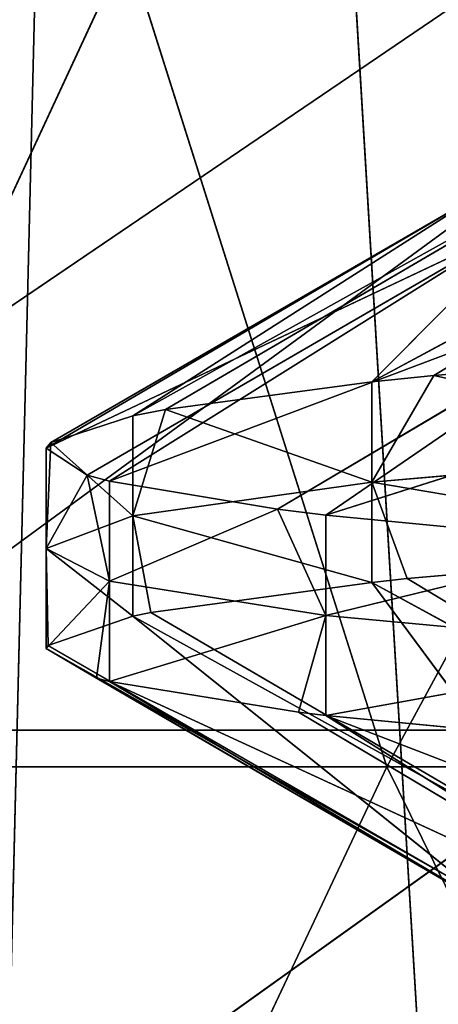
# Model space of a CAD drawing. Extents: x 204 to 284, y 75 to 194.
# Tile 478 of 656: x 232.452 to 232.975, y 143.842 to 145.07. Entities that reach past the tile are written whole.
import ezdxf

# ---------------------------------------------------------------- set-up
doc = ezdxf.new("R2010")
doc.units = 0
doc.header["$LTSCALE"] = 25.4
doc.layers.get('0').update_dxf_attribs({"color": 13, "linetype": 'CONTINUOUS'})

# ---------------------------------------------------------------- blocks, each defined once
blk = doc.blocks.new('BRAZOS-6948-8057_STL_1')
at = {"color": 9}
for p, q in [((30.6403, 75.5989, 84.8416), (30.4722, 68.6878, 84.4408)), ((30.6403, 75.5989, 84.8416), (30.4722, 68.6878, 84.4408)), ((31.0526, 68.6878, 74.3146), (30.6367, 75.5989, 75.1667)), ((31.0526, 68.6878, 74.3146), (30.6367, 75.5989, 75.1667)), ((30.1846, 69.8996, 54.8683), (32.657, 71.7087, 56.0406)), ((30.1846, 69.8996, 54.8683), (32.657, 71.7087, 56.0406)), ((30.1846, 69.8996, 54.8683), (31.0254, 71.7087, 56.7161)), ((30.1846, 69.8996, 54.8683), (31.0254, 71.7087, 56.7161)), ((29.6472, 69.8539, 58.4206), (32.0726, 71.4994, 59.5046)), ((29.6472, 69.8539, 58.4206), (32.0726, 71.4994, 59.5046)), ((30.9634, 69.8539, 102.2588), (30.4423, 71.4994, 99.6539)), ((30.9634, 69.8539, 102.2588), (30.4423, 71.4994, 99.6539)), ((31.8566, 71.4994, 100.3934), (30.9634, 69.8539, 102.2588)), ((31.8566, 71.4994, 100.3934), (30.9634, 69.8539, 102.2588)), ((30.9448, 70.3341, 82.9762), (31.54, 70.6547, 83.0834)), ((30.9448, 70.3341, 82.9762), (31.54, 70.6547, 83.0834)), ((31.0224, 70.3422, 83.2417), (31.54, 70.6547, 83.0834)), ((31.0224, 70.3422, 83.2417), (31.54, 70.6547, 83.0834)), ((31.2214, 70.6122, 81.7266), (30.6467, 70.292, 81.5501)), ((31.2214, 70.6122, 81.7266), (30.6467, 70.292, 81.5501)), ((30.6874, 70.2997, 81.8153), (31.2214, 70.6122, 81.7266)), ((30.6874, 70.2997, 81.8153), (31.2214, 70.6122, 81.7266)), ((30.9448, 70.3341, 82.9762), (31.2214, 70.6122, 81.7266)), ((30.9448, 70.3341, 82.9762), (31.2214, 70.6122, 81.7266)), ((31.085, 70.5711, 80.3561), (30.5383, 70.2514, 80.1158)), ((31.085, 70.5711, 80.3561), (30.5383, 70.2514, 80.1158)), ((30.5441, 70.2586, 80.3744), (31.085, 70.5711, 80.3561)), ((30.5441, 70.2586, 80.3744), (31.085, 70.5711, 80.3561)), ((31.085, 70.5711, 80.3561), (30.6467, 70.292, 81.5501)), ((31.085, 70.5711, 80.3561), (30.6467, 70.292, 81.5501)), ((31.1284, 70.5302, 78.9808), (30.5383, 70.2514, 80.1158)), ((31.1284, 70.5302, 78.9808), (30.5383, 70.2514, 80.1158)), ((30.5897, 70.2177, 78.9285), (31.1284, 70.5302, 78.9808)), ((30.5897, 70.2177, 78.9285), (31.1284, 70.5302, 78.9808)), ((30.6174, 70.2104, 78.6732), (31.1284, 70.5302, 78.9808)), ((30.6174, 70.2104, 78.6732), (31.1284, 70.5302, 78.9808)), ((30.6174, 70.2104, 78.6732), (31.3544, 70.4878, 77.6062)), ((30.6174, 70.2104, 78.6732), (31.3544, 70.4878, 77.6062)), ((30.8273, 70.1753, 77.4833), (31.3544, 70.4878, 77.6062)), ((30.8273, 70.1753, 77.4833), (31.3544, 70.4878, 77.6062)), ((31.3544, 70.4878, 77.6062), (30.8874, 70.1679, 77.238)), ((31.3544, 70.4878, 77.6062), (30.8874, 70.1679, 77.238)), ((30.8874, 70.1679, 77.238), (31.7615, 70.4449, 76.2687)), ((30.8874, 70.1679, 77.238), (31.7615, 70.4449, 76.2687)), ((31.0224, 70.3422, 83.2417), (31.4303, 70.3768, 84.3573)), ((31.0224, 70.3422, 83.2417), (31.4303, 70.3768, 84.3573)), ((30.6874, 70.2997, 81.8153), (30.9448, 70.3341, 82.9762)), ((30.6874, 70.2997, 81.8153), (30.9448, 70.3341, 82.9762)), ((30.9448, 70.2091, 82.9762), (31.0224, 70.3422, 83.2417)), ((30.9448, 70.2091, 82.9762), (31.0224, 70.3422, 83.2417)), ((30.9448, 70.3341, 82.9762), (31.0224, 70.3422, 83.2417)), ((30.9448, 70.3341, 82.9762), (31.0224, 70.3422, 83.2417)), ((30.9448, 70.2091, 82.9762), (30.9448, 70.3341, 82.9762)), ((30.9448, 70.2091, 82.9762), (30.9448, 70.3341, 82.9762)), ((31.4303, 70.2518, 84.3573), (31.0224, 70.3422, 83.2417)), ((31.4303, 70.2518, 84.3573), (31.0224, 70.3422, 83.2417)), ((30.6467, 70.292, 81.5501), (30.6874, 70.2997, 81.8153)), ((30.6874, 70.2997, 81.8153), (30.6467, 70.167, 81.5501)), ((30.6874, 70.2997, 81.8153), (30.6467, 70.167, 81.5501)), ((30.6467, 70.292, 81.5501), (30.6874, 70.2997, 81.8153)), ((30.6874, 70.2997, 81.8153), (30.9448, 70.2091, 82.9762)), ((30.6874, 70.2997, 81.8153), (30.9448, 70.2091, 82.9762)), ((30.5441, 70.2586, 80.3744), (30.6467, 70.292, 81.5501)), ((30.5441, 70.2586, 80.3744), (30.6467, 70.292, 81.5501)), ((30.6467, 70.292, 81.5501), (30.6467, 70.167, 81.5501)), ((30.6467, 70.292, 81.5501), (30.6467, 70.167, 81.5501)), ((30.5383, 70.1264, 80.1158), (30.5441, 70.2586, 80.3744)), ((30.5383, 70.1264, 80.1158), (30.5441, 70.2586, 80.3744)), ((30.5383, 70.2514, 80.1158), (30.5441, 70.2586, 80.3744)), ((30.5383, 70.2514, 80.1158), (30.5441, 70.2586, 80.3744)), ((30.6467, 70.167, 81.5501), (30.5441, 70.2586, 80.3744)), ((30.6467, 70.167, 81.5501), (30.5441, 70.2586, 80.3744)), ((30.5383, 70.1264, 80.1158), (30.5383, 70.2514, 80.1158)), ((30.5383, 70.1264, 80.1158), (30.5383, 70.2514, 80.1158)), ((30.5897, 70.2177, 78.9285), (30.5383, 70.2514, 80.1158)), ((30.5897, 70.2177, 78.9285), (30.5383, 70.2514, 80.1158)), ((30.9448, 70.2091, 82.9762), (31.4303, 70.2518, 84.3573)), ((30.9448, 70.2091, 82.9762), (31.4303, 70.2518, 84.3573)), ((30.5897, 70.2177, 78.9285), (30.5383, 70.1264, 80.1158)), ((30.5897, 70.2177, 78.9285), (30.5383, 70.1264, 80.1158)), ((30.6174, 70.2104, 78.6732), (30.5897, 70.2177, 78.9285)), ((30.5897, 70.2177, 78.9285), (30.6174, 70.0854, 78.6732)), ((30.5897, 70.2177, 78.9285), (30.6174, 70.0854, 78.6732)), ((30.6174, 70.2104, 78.6732), (30.5897, 70.2177, 78.9285)), ((30.6174, 70.2104, 78.6732), (30.6174, 70.0854, 78.6732)), ((30.8273, 70.1753, 77.4833), (30.6174, 70.2104, 78.6732)), ((30.6174, 70.2104, 78.6732), (30.6174, 70.0854, 78.6732)), ((30.8273, 70.1753, 77.4833), (30.6174, 70.2104, 78.6732)), ((30.9448, 70.2091, 82.9762), (30.6467, 70.167, 81.5501)), ((30.9448, 70.2091, 82.9762), (30.6467, 70.167, 81.5501)), ((30.989, 70.0888, 83.1304), (30.9448, 70.2091, 82.9762)), ((30.9448, 70.2091, 82.9762), (31.4303, 70.1268, 84.3573)), ((30.9448, 70.2091, 82.9762), (31.4303, 70.1268, 84.3573)), ((30.9448, 70.2091, 82.9762), (30.9448, 70.0841, 82.9762)), ((30.9448, 70.2091, 82.9762), (30.9448, 70.0841, 82.9762)), ((30.989, 70.0888, 83.1304), (30.9448, 70.2091, 82.9762)), ((30.6174, 70.0854, 78.6732), (30.8273, 70.1753, 77.4833)), ((30.6174, 70.0854, 78.6732), (30.8273, 70.1753, 77.4833)), ((30.8874, 70.0429, 77.238), (30.8273, 70.1753, 77.4833)), ((30.8874, 70.0429, 77.238), (30.8273, 70.1753, 77.4833)), ((30.8874, 70.1679, 77.238), (30.8273, 70.1753, 77.4833)), ((30.8874, 70.1679, 77.238), (30.8273, 70.1753, 77.4833)), ((30.5383, 70.1264, 80.1158), (30.6467, 70.167, 81.5501)), ((30.5383, 70.1264, 80.1158), (30.6467, 70.167, 81.5501)), ((30.6467, 70.167, 81.5501), (30.6467, 70.042, 81.5501)), ((30.6467, 70.167, 81.5501), (30.6467, 70.042, 81.5501)), ((30.6467, 70.167, 81.5501), (30.6692, 70.0464, 81.7022)), ((30.6467, 70.167, 81.5501), (30.6692, 70.0464, 81.7022)), ((30.6467, 70.167, 81.5501), (30.9448, 70.0841, 82.9762)), ((30.6467, 70.167, 81.5501), (30.9448, 70.0841, 82.9762)), ((30.8874, 70.0429, 77.238), (30.8874, 70.1679, 77.238)), ((30.8874, 70.0429, 77.238), (30.8874, 70.1679, 77.238)), ((31.2552, 70.1324, 76.0771), (30.8874, 70.1679, 77.238)), ((31.2552, 70.1324, 76.0771), (30.8874, 70.1679, 77.238)), ((30.5408, 70.0055, 80.2625), (30.5383, 70.1264, 80.1158)), ((30.5383, 70.1264, 80.1158), (30.6467, 70.042, 81.5501)), ((30.5383, 70.1264, 80.1158), (30.6467, 70.042, 81.5501)), ((30.5383, 70.1264, 80.1158), (30.6174, 70.0854, 78.6732)), ((30.5383, 70.1264, 80.1158), (30.6174, 70.0854, 78.6732)), ((30.5383, 70.1264, 80.1158), (30.5383, 70.0014, 80.1158)), ((30.5383, 70.1264, 80.1158), (30.5383, 70.0014, 80.1158)), ((30.5408, 70.0055, 80.2625), (30.5383, 70.1264, 80.1158)), ((31.2552, 70.1324, 76.0771), (30.8874, 70.0429, 77.238)), ((31.2552, 70.1324, 76.0771), (30.8874, 70.0429, 77.238)), ((31.4303, 70.1268, 84.3573), (30.989, 70.0888, 83.1304)), ((31.4303, 70.1268, 84.3573), (30.989, 70.0888, 83.1304)), ((30.989, 70.0888, 83.1304), (30.9448, 70.0841, 82.9762)), ((30.989, 70.0888, 83.1304), (30.9448, 70.0841, 82.9762)), ((30.989, 70.0888, 83.1304), (31.5082, 69.7763, 82.9775)), ((30.989, 70.0888, 83.1304), (31.5082, 69.7763, 82.9775)), ((30.6174, 70.0854, 78.6732), (30.5383, 70.0014, 80.1158)), ((30.6174, 70.0854, 78.6732), (30.5383, 70.0014, 80.1158)), ((30.6174, 70.0854, 78.6732), (30.6012, 69.9645, 78.8161)), ((30.6174, 70.0854, 78.6732), (30.6012, 69.9645, 78.8161)), ((30.8874, 70.0429, 77.238), (30.6174, 70.0854, 78.6732)), ((30.6174, 70.0854, 78.6732), (30.6174, 69.9604, 78.6732)), ((30.6174, 70.0854, 78.6732), (30.6174, 69.9604, 78.6732)), ((30.8874, 70.0429, 77.238), (30.6174, 70.0854, 78.6732)), ((30.9448, 70.0841, 82.9762), (30.6692, 70.0464, 81.7022)), ((30.9448, 70.0841, 82.9762), (30.6692, 70.0464, 81.7022)), ((31.5082, 69.7763, 82.9775), (30.9448, 70.0841, 82.9762)), ((30.9448, 70.0841, 82.9762), (31.2041, 69.7339, 81.6191)), ((30.9448, 70.0841, 82.9762), (31.2041, 69.7339, 81.6191)), ((31.5082, 69.7763, 82.9775), (30.9448, 70.0841, 82.9762)), ((30.6467, 70.042, 81.5501), (30.5408, 70.0055, 80.2625)), ((30.6467, 70.042, 81.5501), (30.5408, 70.0055, 80.2625)), ((30.8874, 70.0429, 77.238), (30.6174, 69.9604, 78.6732)), ((30.8874, 70.0429, 77.238), (30.6174, 69.9604, 78.6732)), ((30.6692, 70.0464, 81.7022), (30.6467, 70.042, 81.5501)), ((30.6692, 70.0464, 81.7022), (30.6467, 70.042, 81.5501)), ((31.2041, 69.7339, 81.6191), (30.6467, 70.042, 81.5501)), ((30.6467, 70.042, 81.5501), (31.082, 69.693, 80.2497)), ((30.6467, 70.042, 81.5501), (31.082, 69.693, 80.2497)), ((31.2041, 69.7339, 81.6191), (30.6467, 70.042, 81.5501)), ((30.6692, 70.0464, 81.7022), (31.2041, 69.7339, 81.6191)), ((30.6692, 70.0464, 81.7022), (31.2041, 69.7339, 81.6191)), ((30.8535, 69.922, 77.3733), (30.8874, 70.0429, 77.238)), ((30.8535, 69.922, 77.3733), (30.8874, 70.0429, 77.238)), ((30.8874, 70.0429, 77.238), (31.3449, 70.0002, 75.8478)), ((30.8874, 70.0429, 77.238), (31.3449, 70.0002, 75.8478)), ((30.8874, 70.0429, 77.238), (30.8874, 69.9179, 77.238)), ((30.8874, 70.0429, 77.238), (30.8874, 69.9179, 77.238)), ((30.5408, 70.0055, 80.2625), (30.5383, 70.0014, 80.1158)), ((30.5408, 70.0055, 80.2625), (30.5383, 70.0014, 80.1158)), ((30.5383, 70.0014, 80.1158), (30.6012, 69.9645, 78.8161)), ((31.082, 69.693, 80.2497), (30.5383, 70.0014, 80.1158)), ((30.5383, 70.0014, 80.1158), (30.6012, 69.9645, 78.8161)), ((30.5383, 70.0014, 80.1158), (31.1393, 69.652, 78.8739)), ((30.5383, 70.0014, 80.1158), (31.1393, 69.652, 78.8739)), ((31.082, 69.693, 80.2497), (30.5383, 70.0014, 80.1158)), ((30.5408, 70.0055, 80.2625), (31.082, 69.693, 80.2497)), ((30.5408, 70.0055, 80.2625), (31.082, 69.693, 80.2497)), ((31.3449, 70.0002, 75.8478), (30.8874, 69.9179, 77.238)), ((31.3449, 70.0002, 75.8478), (30.8874, 69.9179, 77.238)), ((30.6012, 69.9645, 78.8161), (30.6174, 69.9604, 78.6732)), ((30.6012, 69.9645, 78.8161), (30.6174, 69.9604, 78.6732)), ((30.6012, 69.9645, 78.8161), (31.1393, 69.652, 78.8739)), ((30.6012, 69.9645, 78.8161), (31.1393, 69.652, 78.8739)), ((30.6174, 69.9604, 78.6732), (30.8535, 69.922, 77.3733)), ((31.1393, 69.652, 78.8739), (30.6174, 69.9604, 78.6732)), ((30.6174, 69.9604, 78.6732), (30.8535, 69.922, 77.3733)), ((30.6174, 69.9604, 78.6732), (31.3793, 69.6095, 77.5016)), ((30.6174, 69.9604, 78.6732), (31.3793, 69.6095, 77.5016)), ((31.1393, 69.652, 78.8739), (30.6174, 69.9604, 78.6732)), ((30.8535, 69.922, 77.3733), (30.8874, 69.9179, 77.238)), ((30.8535, 69.922, 77.3733), (30.8874, 69.9179, 77.238)), ((30.8535, 69.922, 77.3733), (31.3793, 69.6095, 77.5016)), ((30.8535, 69.922, 77.3733), (31.3793, 69.6095, 77.5016)), ((30.8874, 69.9179, 77.238), (31.2955, 69.8791, 75.9724)), ((31.3793, 69.6095, 77.5016), (30.8874, 69.9179, 77.238)), ((30.8874, 69.9179, 77.238), (31.2955, 69.8791, 75.9724)), ((30.8874, 69.9179, 77.238), (31.7997, 69.5666, 76.1691)), ((30.8874, 69.9179, 77.238), (31.7997, 69.5666, 76.1691)), ((31.3793, 69.6095, 77.5016), (30.8874, 69.9179, 77.238)), ((29.9585, 69.8996, 105.0276), (31.7129, 69.8996, 105.7725)), ((29.9585, 69.8996, 105.0276), (31.7129, 69.8996, 105.7725)), ((31.9457, 69.8996, 54.1392), (30.1846, 69.8996, 54.8683)), ((31.9457, 69.8996, 54.1392), (30.1846, 69.8996, 54.8683)), ((28.7017, 68.0686, 56.7165), (31.1992, 69.8539, 57.6298)), ((28.7017, 68.0686, 56.7165), (31.1992, 69.8539, 57.6298)), ((30.9634, 69.8539, 102.2588), (29.4199, 69.8539, 101.4517)), ((30.9634, 69.8539, 102.2588), (29.4199, 69.8539, 101.4517)), ((29.6472, 69.8539, 58.4206), (31.1992, 69.8539, 57.6298)), ((29.6472, 69.8539, 58.4206), (31.1992, 69.8539, 57.6298)), ((30.9634, 69.8539, 102.2588), (30.1219, 68.0686, 104.0166)), ((30.9634, 69.8539, 102.2588), (30.1219, 68.0686, 104.0166)), ((32.5601, 69.8539, 102.9551), (30.9634, 69.8539, 102.2588)), ((32.5601, 69.8539, 102.9551), (30.9634, 69.8539, 102.2588)), ((31.8446, 68.0686, 104.7678), (30.9634, 69.8539, 102.2588)), ((31.8446, 68.0686, 104.7678), (30.9634, 69.8539, 102.2588))]:
    blk.add_line(p, q, dxfattribs=at)
mesh = blk.add_polyface(dxfattribs=at)
corners = [(30.6367, 75.5989, 75.1667), (31.0526, 68.6878, 74.3146), (30.2259, 68.6878, 76.236)]
mesh.append_faces([[corners[k] for k in face] for face in [(0, 1, 2)]], dxfattribs={"color": 9})
mesh = blk.add_polyface(dxfattribs=at)
corners = [(30.6367, 75.5989, 75.1667), (30.2259, 68.6878, 76.236), (30.2259, 75.5989, 76.236)]
mesh.append_faces([[corners[k] for k in face] for face in [(0, 1, 2)]], dxfattribs={"color": 9})
mesh = blk.add_polyface(dxfattribs=at)
corners = [(30.6403, 75.5989, 84.8416), (30.4722, 68.6878, 84.4408), (31.4127, 68.6878, 86.3092)]
mesh.append_faces([[corners[k] for k in face] for face in [(0, 1, 2)]], dxfattribs={"color": 9})
mesh = blk.add_polyface(dxfattribs=at)
corners = [(30.4722, 75.5989, 84.4408), (30.4722, 68.6878, 84.4408), (30.6403, 75.5989, 84.8416)]
mesh.append_faces([[corners[k] for k in face] for face in [(0, 1, 2)]], dxfattribs={"color": 9})
mesh = blk.add_polyface(dxfattribs=at)
corners = [(31.0526, 75.5989, 74.3146), (31.0526, 68.6878, 74.3146), (30.6367, 75.5989, 75.1667)]
mesh.append_faces([[corners[k] for k in face] for face in [(0, 1, 2)]], dxfattribs={"color": 9})
mesh = blk.add_polyface(dxfattribs=at)
corners = [(30.6403, 75.5989, 84.8416), (31.4127, 68.6878, 86.3092), (31.29, 75.5989, 86.1063)]
mesh.append_faces([[corners[k] for k in face] for face in [(0, 1, 2)]], dxfattribs={"color": 9})
mesh = blk.add_polyface(dxfattribs=at)
corners = [(31.0254, 71.7087, 56.7161), (30.1846, 69.8996, 54.8683), (28.4779, 69.8996, 55.7172)]
mesh.append_faces([[corners[k] for k in face] for face in [(0, 1, 2)]], dxfattribs={"color": 9})
mesh = blk.add_polyface(dxfattribs=at)
corners = [(29.4442, 71.7087, 57.5025), (31.0254, 71.7087, 56.7161), (28.4779, 69.8996, 55.7172)]
mesh.append_faces([[corners[k] for k in face] for face in [(0, 1, 2)]], dxfattribs={"color": 9})
mesh = blk.add_polyface(dxfattribs=at)
corners = [(29.9585, 69.8996, 105.0276), (30.8159, 71.7087, 103.1874), (29.2419, 71.7087, 102.3868)]
mesh.append_faces([[corners[k] for k in face] for face in [(0, 1, 2)]], dxfattribs={"color": 9})
mesh = blk.add_polyface(dxfattribs=at)
corners = [(31.7129, 69.8996, 105.7725), (30.8159, 71.7087, 103.1874), (29.9585, 69.8996, 105.0276)]
mesh.append_faces([[corners[k] for k in face] for face in [(0, 1, 2)]], dxfattribs={"color": 9})
mesh = blk.add_polyface(dxfattribs=at)
corners = [(32.657, 71.7087, 56.0406), (31.9457, 69.8996, 54.1392), (30.1846, 69.8996, 54.8683)]
mesh.append_faces([[corners[k] for k in face] for face in [(0, 1, 2)]], dxfattribs={"color": 9})
mesh = blk.add_polyface(dxfattribs=at)
corners = [(31.0254, 71.7087, 56.7161), (32.657, 71.7087, 56.0406), (30.1846, 69.8996, 54.8683)]
mesh.append_faces([[corners[k] for k in face] for face in [(0, 1, 2)]], dxfattribs={"color": 9})
mesh = blk.add_polyface(dxfattribs=at)
corners = [(31.7129, 69.8996, 105.7725), (32.4414, 71.7087, 103.8776), (30.8159, 71.7087, 103.1874)]
mesh.append_faces([[corners[k] for k in face] for face in [(0, 1, 2)]], dxfattribs={"color": 9})
mesh = blk.add_polyface(dxfattribs=at)
corners = [(29.2833, 71.4994, 61.0521), (28.1549, 69.8539, 59.3189), (30.6506, 71.4994, 60.2291)]
mesh.append_faces([[corners[k] for k in face] for face in [(0, 1, 2)]], dxfattribs={"color": 9})
mesh = blk.add_polyface(dxfattribs=at)
corners = [(30.6506, 71.4994, 60.2291), (28.1549, 69.8539, 59.3189), (29.6472, 69.8539, 58.4206)]
mesh.append_faces([[corners[k] for k in face] for face in [(0, 1, 2)]], dxfattribs={"color": 9})
mesh = blk.add_polyface(dxfattribs=at)
corners = [(30.9634, 69.8539, 102.2588), (29.4199, 69.8539, 101.4517), (30.4423, 71.4994, 99.6539)]
mesh.append_faces([[corners[k] for k in face] for face in [(0, 1, 2)]], dxfattribs={"color": 9})
mesh = blk.add_polyface(dxfattribs=at)
corners = [(30.6506, 71.4994, 60.2291), (29.6472, 69.8539, 58.4206), (32.0726, 71.4994, 59.5046)]
mesh.append_faces([[corners[k] for k in face] for face in [(0, 1, 2)]], dxfattribs={"color": 9})
mesh = blk.add_polyface(dxfattribs=at)
corners = [(32.0726, 71.4994, 59.5046), (29.6472, 69.8539, 58.4206), (31.1992, 69.8539, 57.6298)]
mesh.append_faces([[corners[k] for k in face] for face in [(0, 1, 2)]], dxfattribs={"color": 9})
mesh = blk.add_polyface(dxfattribs=at)
corners = [(30.9634, 69.8539, 102.2588), (30.4423, 71.4994, 99.6539), (31.8566, 71.4994, 100.3934)]
mesh.append_faces([[corners[k] for k in face] for face in [(0, 1, 2)]], dxfattribs={"color": 9})
mesh = blk.add_polyface(dxfattribs=at)
corners = [(32.5601, 69.8539, 102.9551), (30.9634, 69.8539, 102.2588), (31.8566, 71.4994, 100.3934)]
mesh.append_faces([[corners[k] for k in face] for face in [(0, 1, 2)]], dxfattribs={"color": 9})
mesh = blk.add_polyface(dxfattribs=at)
corners = [(31.0224, 70.3422, 83.2417), (30.9448, 70.3341, 82.9762), (31.54, 70.6547, 83.0834)]
mesh.append_faces([[corners[k] for k in face] for face in [(0, 1, 2)]], dxfattribs={"color": 9})
mesh = blk.add_polyface(dxfattribs=at)
corners = [(31.54, 70.6547, 83.0834), (30.9448, 70.3341, 82.9762), (31.2214, 70.6122, 81.7266)]
mesh.append_faces([[corners[k] for k in face] for face in [(0, 1, 2)]], dxfattribs={"color": 9})
mesh = blk.add_polyface(dxfattribs=at)
corners = [(31.4303, 70.3768, 84.3573), (31.0224, 70.3422, 83.2417), (31.54, 70.6547, 83.0834)]
mesh.append_faces([[corners[k] for k in face] for face in [(0, 1, 2)]], dxfattribs={"color": 9})
mesh = blk.add_polyface(dxfattribs=at)
corners = [(31.2214, 70.6122, 81.7266), (30.6467, 70.292, 81.5501), (31.085, 70.5711, 80.3561)]
mesh.append_faces([[corners[k] for k in face] for face in [(0, 1, 2)]], dxfattribs={"color": 9})
mesh = blk.add_polyface(dxfattribs=at)
corners = [(30.6874, 70.2997, 81.8153), (30.6467, 70.292, 81.5501), (31.2214, 70.6122, 81.7266)]
mesh.append_faces([[corners[k] for k in face] for face in [(0, 1, 2)]], dxfattribs={"color": 9})
mesh = blk.add_polyface(dxfattribs=at)
corners = [(30.9448, 70.3341, 82.9762), (30.6874, 70.2997, 81.8153), (31.2214, 70.6122, 81.7266)]
mesh.append_faces([[corners[k] for k in face] for face in [(0, 1, 2)]], dxfattribs={"color": 9})
mesh = blk.add_polyface(dxfattribs=at)
corners = [(31.085, 70.5711, 80.3561), (30.5383, 70.2514, 80.1158), (31.1284, 70.5302, 78.9808)]
mesh.append_faces([[corners[k] for k in face] for face in [(0, 1, 2)]], dxfattribs={"color": 9})
mesh = blk.add_polyface(dxfattribs=at)
corners = [(30.5441, 70.2586, 80.3744), (30.5383, 70.2514, 80.1158), (31.085, 70.5711, 80.3561)]
mesh.append_faces([[corners[k] for k in face] for face in [(0, 1, 2)]], dxfattribs={"color": 9})
mesh = blk.add_polyface(dxfattribs=at)
corners = [(30.6467, 70.292, 81.5501), (30.5441, 70.2586, 80.3744), (31.085, 70.5711, 80.3561)]
mesh.append_faces([[corners[k] for k in face] for face in [(0, 1, 2)]], dxfattribs={"color": 9})
mesh = blk.add_polyface(dxfattribs=at)
corners = [(30.5383, 70.2514, 80.1158), (30.5897, 70.2177, 78.9285), (31.1284, 70.5302, 78.9808)]
mesh.append_faces([[corners[k] for k in face] for face in [(0, 1, 2)]], dxfattribs={"color": 9})
mesh = blk.add_polyface(dxfattribs=at)
corners = [(31.1284, 70.5302, 78.9808), (30.5897, 70.2177, 78.9285), (30.6174, 70.2104, 78.6732)]
mesh.append_faces([[corners[k] for k in face] for face in [(0, 1, 2)]], dxfattribs={"color": 9})
mesh = blk.add_polyface(dxfattribs=at)
corners = [(31.1284, 70.5302, 78.9808), (30.6174, 70.2104, 78.6732), (31.3544, 70.4878, 77.6062)]
mesh.append_faces([[corners[k] for k in face] for face in [(0, 1, 2)]], dxfattribs={"color": 9})
mesh = blk.add_polyface(dxfattribs=at)
corners = [(30.6174, 70.2104, 78.6732), (30.8273, 70.1753, 77.4833), (31.3544, 70.4878, 77.6062)]
mesh.append_faces([[corners[k] for k in face] for face in [(0, 1, 2)]], dxfattribs={"color": 9})
mesh = blk.add_polyface(dxfattribs=at)
corners = [(31.3544, 70.4878, 77.6062), (30.8273, 70.1753, 77.4833), (30.8874, 70.1679, 77.238)]
mesh.append_faces([[corners[k] for k in face] for face in [(0, 1, 2)]], dxfattribs={"color": 9})
mesh = blk.add_polyface(dxfattribs=at)
corners = [(31.3544, 70.4878, 77.6062), (30.8874, 70.1679, 77.238), (31.7615, 70.4449, 76.2687)]
mesh.append_faces([[corners[k] for k in face] for face in [(0, 1, 2)]], dxfattribs={"color": 9})
mesh = blk.add_polyface(dxfattribs=at)
corners = [(30.8874, 70.1679, 77.238), (31.2552, 70.1324, 76.0771), (31.7615, 70.4449, 76.2687)]
mesh.append_faces([[corners[k] for k in face] for face in [(0, 1, 2)]], dxfattribs={"color": 9})
mesh = blk.add_polyface(dxfattribs=at)
corners = [(31.4303, 70.3768, 84.3573), (31.4303, 70.2518, 84.3573), (31.0224, 70.3422, 83.2417)]
mesh.append_faces([[corners[k] for k in face] for face in [(0, 1, 2)]], dxfattribs={"color": 9})
mesh = blk.add_polyface(dxfattribs=at)
corners = [(30.9448, 70.3341, 82.9762), (30.9448, 70.2091, 82.9762), (30.6874, 70.2997, 81.8153)]
mesh.append_faces([[corners[k] for k in face] for face in [(0, 1, 2)]], dxfattribs={"color": 9})
mesh = blk.add_polyface(dxfattribs=at)
corners = [(31.0224, 70.3422, 83.2417), (31.4303, 70.2518, 84.3573), (30.9448, 70.2091, 82.9762)]
mesh.append_faces([[corners[k] for k in face] for face in [(0, 1, 2)]], dxfattribs={"color": 9})
mesh = blk.add_polyface(dxfattribs=at)
corners = [(31.0224, 70.3422, 83.2417), (30.9448, 70.2091, 82.9762), (30.9448, 70.3341, 82.9762)]
mesh.append_faces([[corners[k] for k in face] for face in [(0, 1, 2)]], dxfattribs={"color": 9})
mesh = blk.add_polyface(dxfattribs=at)
corners = [(30.6874, 70.2997, 81.8153), (30.6467, 70.167, 81.5501), (30.6467, 70.292, 81.5501)]
mesh.append_faces([[corners[k] for k in face] for face in [(0, 1, 2)]], dxfattribs={"color": 9})
mesh = blk.add_polyface(dxfattribs=at)
corners = [(30.6874, 70.2997, 81.8153), (30.9448, 70.2091, 82.9762), (30.6467, 70.167, 81.5501)]
mesh.append_faces([[corners[k] for k in face] for face in [(0, 1, 2)]], dxfattribs={"color": 9})
mesh = blk.add_polyface(dxfattribs=at)
corners = [(30.6467, 70.292, 81.5501), (30.6467, 70.167, 81.5501), (30.5441, 70.2586, 80.3744)]
mesh.append_faces([[corners[k] for k in face] for face in [(0, 1, 2)]], dxfattribs={"color": 9})
mesh = blk.add_polyface(dxfattribs=at)
corners = [(30.5441, 70.2586, 80.3744), (30.6467, 70.167, 81.5501), (30.5383, 70.1264, 80.1158)]
mesh.append_faces([[corners[k] for k in face] for face in [(0, 1, 2)]], dxfattribs={"color": 9})
mesh = blk.add_polyface(dxfattribs=at)
corners = [(30.5441, 70.2586, 80.3744), (30.5383, 70.1264, 80.1158), (30.5383, 70.2514, 80.1158)]
mesh.append_faces([[corners[k] for k in face] for face in [(0, 1, 2)]], dxfattribs={"color": 9})
mesh = blk.add_polyface(dxfattribs=at)
corners = [(30.5383, 70.2514, 80.1158), (30.5383, 70.1264, 80.1158), (30.5897, 70.2177, 78.9285)]
mesh.append_faces([[corners[k] for k in face] for face in [(0, 1, 2)]], dxfattribs={"color": 9})
mesh = blk.add_polyface(dxfattribs=at)
corners = [(31.4303, 70.2518, 84.3573), (31.4303, 70.1268, 84.3573), (30.9448, 70.2091, 82.9762)]
mesh.append_faces([[corners[k] for k in face] for face in [(0, 1, 2)]], dxfattribs={"color": 9})
mesh = blk.add_polyface(dxfattribs=at)
corners = [(30.5897, 70.2177, 78.9285), (30.5383, 70.1264, 80.1158), (30.6174, 70.0854, 78.6732)]
mesh.append_faces([[corners[k] for k in face] for face in [(0, 1, 2)]], dxfattribs={"color": 9})
mesh = blk.add_polyface(dxfattribs=at)
corners = [(30.5897, 70.2177, 78.9285), (30.6174, 70.0854, 78.6732), (30.6174, 70.2104, 78.6732)]
mesh.append_faces([[corners[k] for k in face] for face in [(0, 1, 2)]], dxfattribs={"color": 9})
mesh = blk.add_polyface(dxfattribs=at)
corners = [(30.6174, 70.2104, 78.6732), (30.6174, 70.0854, 78.6732), (30.8273, 70.1753, 77.4833)]
mesh.append_faces([[corners[k] for k in face] for face in [(0, 1, 2)]], dxfattribs={"color": 9})
mesh = blk.add_polyface(dxfattribs=at)
corners = [(30.9448, 70.2091, 82.9762), (30.9448, 70.0841, 82.9762), (30.6467, 70.167, 81.5501)]
mesh.append_faces([[corners[k] for k in face] for face in [(0, 1, 2)]], dxfattribs={"color": 9})
mesh = blk.add_polyface(dxfattribs=at)
corners = [(30.9448, 70.2091, 82.9762), (31.4303, 70.1268, 84.3573), (30.989, 70.0888, 83.1304)]
mesh.append_faces([[corners[k] for k in face] for face in [(0, 1, 2)]], dxfattribs={"color": 9})
mesh = blk.add_polyface(dxfattribs=at)
corners = [(30.9448, 70.2091, 82.9762), (30.989, 70.0888, 83.1304), (30.9448, 70.0841, 82.9762)]
mesh.append_faces([[corners[k] for k in face] for face in [(0, 1, 2)]], dxfattribs={"color": 9})
mesh = blk.add_polyface(dxfattribs=at)
corners = [(30.8273, 70.1753, 77.4833), (30.6174, 70.0854, 78.6732), (30.8874, 70.0429, 77.238)]
mesh.append_faces([[corners[k] for k in face] for face in [(0, 1, 2)]], dxfattribs={"color": 9})
mesh = blk.add_polyface(dxfattribs=at)
corners = [(30.8273, 70.1753, 77.4833), (30.8874, 70.0429, 77.238), (30.8874, 70.1679, 77.238)]
mesh.append_faces([[corners[k] for k in face] for face in [(0, 1, 2)]], dxfattribs={"color": 9})
mesh = blk.add_polyface(dxfattribs=at)
corners = [(30.6467, 70.167, 81.5501), (30.6467, 70.042, 81.5501), (30.5383, 70.1264, 80.1158)]
mesh.append_faces([[corners[k] for k in face] for face in [(0, 1, 2)]], dxfattribs={"color": 9})
mesh = blk.add_polyface(dxfattribs=at)
corners = [(30.6467, 70.167, 81.5501), (30.6692, 70.0464, 81.7022), (30.6467, 70.042, 81.5501)]
mesh.append_faces([[corners[k] for k in face] for face in [(0, 1, 2)]], dxfattribs={"color": 9})
mesh = blk.add_polyface(dxfattribs=at)
corners = [(30.6467, 70.167, 81.5501), (30.9448, 70.0841, 82.9762), (30.6692, 70.0464, 81.7022)]
mesh.append_faces([[corners[k] for k in face] for face in [(0, 1, 2)]], dxfattribs={"color": 9})
mesh = blk.add_polyface(dxfattribs=at)
corners = [(30.8874, 70.1679, 77.238), (30.8874, 70.0429, 77.238), (31.2552, 70.1324, 76.0771)]
mesh.append_faces([[corners[k] for k in face] for face in [(0, 1, 2)]], dxfattribs={"color": 9})
mesh = blk.add_polyface(dxfattribs=at)
corners = [(30.5383, 70.1264, 80.1158), (30.6467, 70.042, 81.5501), (30.5408, 70.0055, 80.2625)]
mesh.append_faces([[corners[k] for k in face] for face in [(0, 1, 2)]], dxfattribs={"color": 9})
mesh = blk.add_polyface(dxfattribs=at)
corners = [(30.5383, 70.1264, 80.1158), (30.5383, 70.0014, 80.1158), (30.6174, 70.0854, 78.6732)]
mesh.append_faces([[corners[k] for k in face] for face in [(0, 1, 2)]], dxfattribs={"color": 9})
mesh = blk.add_polyface(dxfattribs=at)
corners = [(30.5383, 70.1264, 80.1158), (30.5408, 70.0055, 80.2625), (30.5383, 70.0014, 80.1158)]
mesh.append_faces([[corners[k] for k in face] for face in [(0, 1, 2)]], dxfattribs={"color": 9})
mesh = blk.add_polyface(dxfattribs=at)
corners = [(31.2552, 70.1324, 76.0771), (30.8874, 70.0429, 77.238), (31.3449, 70.0002, 75.8478)]
mesh.append_faces([[corners[k] for k in face] for face in [(0, 1, 2)]], dxfattribs={"color": 9})
mesh = blk.add_polyface(dxfattribs=at)
corners = [(31.4303, 70.1268, 84.3573), (31.5082, 69.7763, 82.9775), (30.989, 70.0888, 83.1304)]
mesh.append_faces([[corners[k] for k in face] for face in [(0, 1, 2)]], dxfattribs={"color": 9})
mesh = blk.add_polyface(dxfattribs=at)
corners = [(30.989, 70.0888, 83.1304), (31.5082, 69.7763, 82.9775), (30.9448, 70.0841, 82.9762)]
mesh.append_faces([[corners[k] for k in face] for face in [(0, 1, 2)]], dxfattribs={"color": 9})
mesh = blk.add_polyface(dxfattribs=at)
corners = [(30.6174, 70.0854, 78.6732), (30.5383, 70.0014, 80.1158), (30.6012, 69.9645, 78.8161)]
mesh.append_faces([[corners[k] for k in face] for face in [(0, 1, 2)]], dxfattribs={"color": 9})
mesh = blk.add_polyface(dxfattribs=at)
corners = [(30.6174, 70.0854, 78.6732), (30.6012, 69.9645, 78.8161), (30.6174, 69.9604, 78.6732)]
mesh.append_faces([[corners[k] for k in face] for face in [(0, 1, 2)]], dxfattribs={"color": 9})
mesh = blk.add_polyface(dxfattribs=at)
corners = [(30.6174, 70.0854, 78.6732), (30.6174, 69.9604, 78.6732), (30.8874, 70.0429, 77.238)]
mesh.append_faces([[corners[k] for k in face] for face in [(0, 1, 2)]], dxfattribs={"color": 9})
mesh = blk.add_polyface(dxfattribs=at)
corners = [(30.9448, 70.0841, 82.9762), (31.2041, 69.7339, 81.6191), (30.6692, 70.0464, 81.7022)]
mesh.append_faces([[corners[k] for k in face] for face in [(0, 1, 2)]], dxfattribs={"color": 9})
mesh = blk.add_polyface(dxfattribs=at)
corners = [(31.5082, 69.7763, 82.9775), (31.2041, 69.7339, 81.6191), (30.9448, 70.0841, 82.9762)]
mesh.append_faces([[corners[k] for k in face] for face in [(0, 1, 2)]], dxfattribs={"color": 9})
mesh = blk.add_polyface(dxfattribs=at)
corners = [(30.6467, 70.042, 81.5501), (31.082, 69.693, 80.2497), (30.5408, 70.0055, 80.2625)]
mesh.append_faces([[corners[k] for k in face] for face in [(0, 1, 2)]], dxfattribs={"color": 9})
mesh = blk.add_polyface(dxfattribs=at)
corners = [(30.8874, 70.0429, 77.238), (30.6174, 69.9604, 78.6732), (30.8535, 69.922, 77.3733)]
mesh.append_faces([[corners[k] for k in face] for face in [(0, 1, 2)]], dxfattribs={"color": 9})
mesh = blk.add_polyface(dxfattribs=at)
corners = [(30.6692, 70.0464, 81.7022), (31.2041, 69.7339, 81.6191), (30.6467, 70.042, 81.5501)]
mesh.append_faces([[corners[k] for k in face] for face in [(0, 1, 2)]], dxfattribs={"color": 9})
mesh = blk.add_polyface(dxfattribs=at)
corners = [(31.2041, 69.7339, 81.6191), (31.082, 69.693, 80.2497), (30.6467, 70.042, 81.5501)]
mesh.append_faces([[corners[k] for k in face] for face in [(0, 1, 2)]], dxfattribs={"color": 9})
mesh = blk.add_polyface(dxfattribs=at)
corners = [(30.8874, 70.0429, 77.238), (30.8535, 69.922, 77.3733), (30.8874, 69.9179, 77.238)]
mesh.append_faces([[corners[k] for k in face] for face in [(0, 1, 2)]], dxfattribs={"color": 9})
mesh = blk.add_polyface(dxfattribs=at)
corners = [(30.8874, 70.0429, 77.238), (30.8874, 69.9179, 77.238), (31.3449, 70.0002, 75.8478)]
mesh.append_faces([[corners[k] for k in face] for face in [(0, 1, 2)]], dxfattribs={"color": 9})
mesh = blk.add_polyface(dxfattribs=at)
corners = [(30.5408, 70.0055, 80.2625), (31.082, 69.693, 80.2497), (30.5383, 70.0014, 80.1158)]
mesh.append_faces([[corners[k] for k in face] for face in [(0, 1, 2)]], dxfattribs={"color": 9})
mesh = blk.add_polyface(dxfattribs=at)
corners = [(30.5383, 70.0014, 80.1158), (31.1393, 69.652, 78.8739), (30.6012, 69.9645, 78.8161)]
mesh.append_faces([[corners[k] for k in face] for face in [(0, 1, 2)]], dxfattribs={"color": 9})
mesh = blk.add_polyface(dxfattribs=at)
corners = [(31.082, 69.693, 80.2497), (31.1393, 69.652, 78.8739), (30.5383, 70.0014, 80.1158)]
mesh.append_faces([[corners[k] for k in face] for face in [(0, 1, 2)]], dxfattribs={"color": 9})
mesh = blk.add_polyface(dxfattribs=at)
corners = [(31.3449, 70.0002, 75.8478), (30.8874, 69.9179, 77.238), (31.2955, 69.8791, 75.9724)]
mesh.append_faces([[corners[k] for k in face] for face in [(0, 1, 2)]], dxfattribs={"color": 9})
mesh = blk.add_polyface(dxfattribs=at)
corners = [(31.1393, 69.652, 78.8739), (30.6174, 69.9604, 78.6732), (30.6012, 69.9645, 78.8161)]
mesh.append_faces([[corners[k] for k in face] for face in [(0, 1, 2)]], dxfattribs={"color": 9})
mesh = blk.add_polyface(dxfattribs=at)
corners = [(30.6174, 69.9604, 78.6732), (31.3793, 69.6095, 77.5016), (30.8535, 69.922, 77.3733)]
mesh.append_faces([[corners[k] for k in face] for face in [(0, 1, 2)]], dxfattribs={"color": 9})
mesh = blk.add_polyface(dxfattribs=at)
corners = [(31.1393, 69.652, 78.8739), (31.3793, 69.6095, 77.5016), (30.6174, 69.9604, 78.6732)]
mesh.append_faces([[corners[k] for k in face] for face in [(0, 1, 2)]], dxfattribs={"color": 9})
mesh = blk.add_polyface(dxfattribs=at)
corners = [(31.3793, 69.6095, 77.5016), (30.8874, 69.9179, 77.238), (30.8535, 69.922, 77.3733)]
mesh.append_faces([[corners[k] for k in face] for face in [(0, 1, 2)]], dxfattribs={"color": 9})
mesh = blk.add_polyface(dxfattribs=at)
corners = [(30.8874, 69.9179, 77.238), (31.7997, 69.5666, 76.1691), (31.2955, 69.8791, 75.9724)]
mesh.append_faces([[corners[k] for k in face] for face in [(0, 1, 2)]], dxfattribs={"color": 9})
mesh = blk.add_polyface(dxfattribs=at)
corners = [(31.3793, 69.6095, 77.5016), (31.7997, 69.5666, 76.1691), (30.8874, 69.9179, 77.238)]
mesh.append_faces([[corners[k] for k in face] for face in [(0, 1, 2)]], dxfattribs={"color": 9})
mesh = blk.add_polyface(dxfattribs=at)
corners = [(31.0303, 67.9569, 107.5483), (29.9585, 69.8996, 105.0276), (29.1549, 67.9569, 106.752)]
mesh.append_faces([[corners[k] for k in face] for face in [(0, 1, 2)]], dxfattribs={"color": 9})
mesh = blk.add_polyface(dxfattribs=at)
corners = [(31.9457, 69.8996, 54.1392), (31.2791, 67.9569, 52.3574), (29.3966, 67.9569, 53.1367)]
mesh.append_faces([[corners[k] for k in face] for face in [(0, 1, 2)]], dxfattribs={"color": 9})
mesh = blk.add_polyface(dxfattribs=at)
corners = [(30.1846, 69.8996, 54.8683), (31.9457, 69.8996, 54.1392), (29.3966, 67.9569, 53.1367)]
mesh.append_faces([[corners[k] for k in face] for face in [(0, 1, 2)]], dxfattribs={"color": 9})
mesh = blk.add_polyface(dxfattribs=at)
corners = [(31.0303, 67.9569, 107.5483), (31.7129, 69.8996, 105.7725), (29.9585, 69.8996, 105.0276)]
mesh.append_faces([[corners[k] for k in face] for face in [(0, 1, 2)]], dxfattribs={"color": 9})
mesh = blk.add_polyface(dxfattribs=at)
corners = [(29.6472, 69.8539, 58.4206), (28.7017, 68.0686, 56.7165), (31.1992, 69.8539, 57.6298)]
mesh.append_faces([[corners[k] for k in face] for face in [(0, 1, 2)]], dxfattribs={"color": 9})
mesh = blk.add_polyface(dxfattribs=at)
corners = [(31.1992, 69.8539, 57.6298), (28.7017, 68.0686, 56.7165), (30.3763, 68.0686, 55.8633)]
mesh.append_faces([[corners[k] for k in face] for face in [(0, 1, 2)]], dxfattribs={"color": 9})
mesh = blk.add_polyface(dxfattribs=at)
corners = [(30.1219, 68.0686, 104.0166), (29.4199, 69.8539, 101.4517), (30.9634, 69.8539, 102.2588)]
mesh.append_faces([[corners[k] for k in face] for face in [(0, 1, 2)]], dxfattribs={"color": 9})
mesh = blk.add_polyface(dxfattribs=at)
corners = [(31.8446, 68.0686, 104.7678), (30.1219, 68.0686, 104.0166), (30.9634, 69.8539, 102.2588)]
mesh.append_faces([[corners[k] for k in face] for face in [(0, 1, 2)]], dxfattribs={"color": 9})
mesh = blk.add_polyface(dxfattribs=at)
corners = [(31.1992, 69.8539, 57.6298), (30.3763, 68.0686, 55.8633), (32.8032, 69.8539, 56.9505)]
mesh.append_faces([[corners[k] for k in face] for face in [(0, 1, 2)]], dxfattribs={"color": 9})
mesh = blk.add_polyface(dxfattribs=at)
corners = [(32.8032, 69.8539, 56.9505), (30.3763, 68.0686, 55.8633), (32.1069, 68.0686, 55.1303)]
mesh.append_faces([[corners[k] for k in face] for face in [(0, 1, 2)]], dxfattribs={"color": 9})
mesh = blk.add_polyface(dxfattribs=at)
corners = [(31.8446, 68.0686, 104.7678), (30.9634, 69.8539, 102.2588), (32.5601, 69.8539, 102.9551)]
mesh.append_faces([[corners[k] for k in face] for face in [(0, 1, 2)]], dxfattribs={"color": 9})

msp = doc.modelspace()

# ---------------------------------------------------------------- block references
at = {"color": 0}
msp.add_blockref('BRAZOS-6948-8057_STL_1', (201.9468, 74.2844, -45.6405), dxfattribs=at)

doc.saveas('drawing.dxf')
